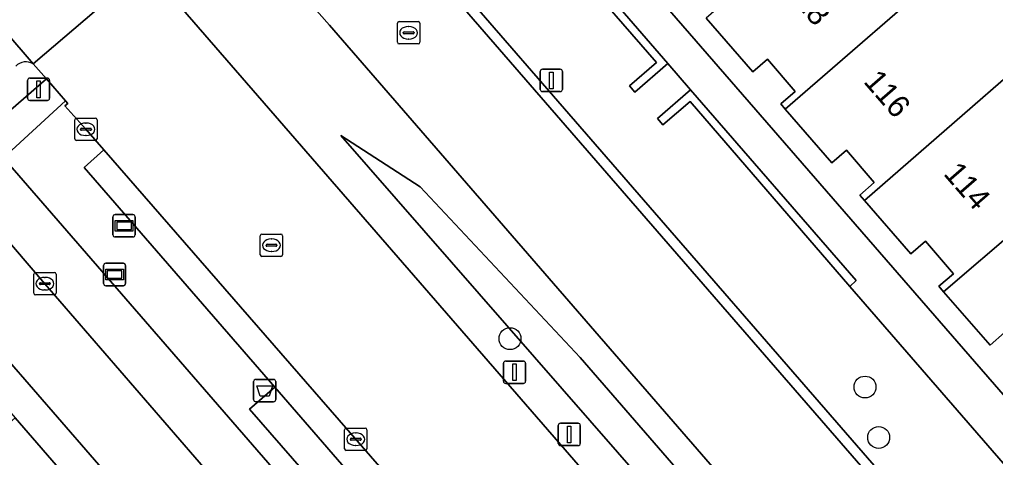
# Model space of a CAD drawing. Extents: x 155887 to 156869, y 383880 to 384678.
# Drawn here: x 156381.91 to 156425.58, y 384178.98 to 384198.56 of the extents above; entities that cross this region are included whole.
import ezdxf

# ---------------------------------------------------------------- set-up
doc = ezdxf.new("R2010")
doc.units = 0
for name, color, linetype in [('IMGEO_Afvalbak', 7, 'Continuous'), ('IMGEO_Berm_groen', 7, 'Continuous'), ('IMGEO_Boom', 7, 'Continuous'), ('IMGEO_Erf', 7, 'Continuous'), ('IMGEO_Fietspad_gesloten', 7, 'Continuous'), ('IMGEO_Greppel_droge_sloot', 7, 'Continuous'), ('IMGEO_Kolk', 7, 'Continuous'), ('IMGEO_Lichtmast', 7, 'Continuous'), ('IMGEO_Muur', 7, 'Continuous'), ('IMGEO_OVBaan_gesloten', 7, 'Continuous'), ('IMGEO_Pand', 7, 'Continuous'), ('IMGEO_Pand_nummerreeks', 7, 'Continuous'), ('IMGEO_Parkeervlak_open', 7, 'Continuous'), ('IMGEO_Rijbaan_lokaal_gesloten', 7, 'Continuous'), ('IMGEO_Rijbaan_lokaal_open', 7, 'Continuous'), ('IMGEO_Rioolput', 7, 'Continuous'), ('IMGEO_Verkeersbordpaal', 7, 'Continuous'), ('IMGEO_Verkeerseiland_open', 7, 'Continuous'), ('IMGEO_Voetpad_open', 7, 'Continuous'), ('IMGEO_Wegwijzer', 7, 'Continuous')]:
    doc.layers.add(name, color=color, linetype=linetype)

msp = doc.modelspace()

# ---------------------------------------------------------------- linework, layer by layer
at = {"layer": 'IMGEO_Afvalbak'}
for p, q in [((156392.387, 384181.57), (156392.387, 384182.37)), ((156392.387, 384182.37), (156392.387, 384181.57)), ((156392.487, 384182.47), (156393.277, 384182.47)), ((156393.277, 384182.47), (156392.487, 384182.47)), ((156393.377, 384182.37), (156393.377, 384181.57)), ((156393.377, 384181.57), (156393.377, 384182.37)), ((156393.277, 384181.47), (156392.487, 384181.47)), ((156392.487, 384181.47), (156393.277, 384181.47))]:
    msp.add_line(p, q, dxfattribs=at)
msp.add_lwpolyline([(156392.53, 384182.184), (156393.234, 384182.184), (156393.085, 384181.714), (156392.679, 384181.714), (156392.53, 384182.184)], dxfattribs=at)
for centre, start, end in [((156392.487, 384182.37), 90, 180), ((156392.487, 384182.37), 90, 180), ((156393.277, 384182.37), 0, 90), ((156393.277, 384182.37), 360, 90), ((156392.487, 384181.57), 180, 270), ((156392.487, 384181.57), 180, 270), ((156393.277, 384181.57), 270, 0), ((156393.277, 384181.57), 270, 0)]:
    msp.add_arc(centre, 0.1, start, end, dxfattribs=at)
at = {"layer": 'IMGEO_Berm_groen'}
for points in [[(156520.535, 384054.614), (156504.298, 384073.374), (156500, 384078.319), (156478.069, 384103.539), (156435.386, 384152.651), (156395.779, 384198.307), (156392.544, 384201.972), (156392.213, 384201.678), (156391.898, 384201.399), (156389.213, 384199.015), (156500, 384071.498), (156517.145, 384051.764)], [(156518.628, 384053.007), (156500, 384074.342), (156481.572, 384095.447), (156445.697, 384136.86), (156396.295, 384193.376), (156399.832, 384191.076), (156406.998, 384183.444), (156446.804, 384137.574), (156482.527, 384096.349), (156500, 384076.291), (156519.582, 384053.811)], [(156373.848, 384189.824), (156381.718, 384180.744), (156419.983, 384136.598)], [(156391.408, 384171.79), (156376.188, 384189.315)]]:
    msp.add_lwpolyline(points, dxfattribs=at)
msp.add_lwpolyline([(156381.202, 384192.382), (156379.528, 384190.847), (156383.046, 384186.749), (156396.472, 384171.244), (156396.966, 384170.684), (156398.69, 384172.225)], close=True, dxfattribs=at)
at = {"layer": 'IMGEO_Boom'}
for centre in [(156403.858, 384184.289), (156419.74, 384182.126), (156420.35, 384179.874)]:
    msp.add_circle(centre, 0.489, dxfattribs=at)
at = {"layer": 'IMGEO_Erf'}
for points in [[(156408.135, 384202.27), (156443.915, 384161.094)], [(156425.986, 384184.57), (156425.338, 384184.005), (156423.259, 384186.391), (156423.047, 384186.634), (156423.704, 384187.19), (156422.443, 384188.648), (156421.794, 384188.083), (156419.712, 384190.473), (156419.509, 384190.706), (156420.149, 384191.267), (156418.912, 384192.718), (156418.263, 384192.153), (156416.175, 384194.553), (156415.972, 384194.786), (156416.608, 384195.337), (156415.376, 384196.787), (156414.728, 384196.221), (156412.631, 384198.623)]]:
    msp.add_lwpolyline(points, dxfattribs=at)
at = {"layer": 'IMGEO_Fietspad_gesloten'}
for points in [[(156382.519, 384196.58), (156379.888, 384199.654)], [(156378.947, 384191.657), (156378.887, 384191.6), (156376.295, 384189.305), (156376.188, 384189.315), (156391.408, 384171.79), (156419.571, 384139)], [(156506.058, 384040.061), (156508.758, 384042.359), (156507.724, 384043.553), (156500, 384052.421), (156466.101, 384091.342), (156424.652, 384138.668), (156398.32, 384169.108), (156396.966, 384170.684), (156396.472, 384171.244), (156383.046, 384186.749), (156379.528, 384190.847)]]:
    msp.add_lwpolyline(points, dxfattribs=at)
msp.add_arc((156382.2, 384196.069), 0.603, 58.066, 138.4858, dxfattribs=at)
at = {"layer": 'IMGEO_Greppel_droge_sloot'}
msp.add_lwpolyline([(156519.582, 384053.811), (156500, 384076.291), (156482.527, 384096.349), (156446.804, 384137.574), (156406.998, 384183.444), (156399.832, 384191.076), (156396.295, 384193.376), (156445.697, 384136.86), (156481.572, 384095.447), (156500, 384074.342), (156518.628, 384053.007)], close=True, dxfattribs=at)
at = {"layer": 'IMGEO_Kolk'}
for p, q in [((156384.383, 384193.227), (156384.383, 384194.079)), ((156384.458, 384194.153), (156385.31, 384194.153)), ((156385.384, 384194.079), (156385.384, 384193.227)), ((156384.642, 384193.647), (156384.642, 384193.659)), ((156385.08, 384193.61), (156384.682, 384193.61)), ((156384.685, 384193.696), (156385.083, 384193.696)), ((156384.871, 384193.933), (156384.896, 384193.933)), ((156385.126, 384193.659), (156385.126, 384193.647)), ((156384.894, 384193.373), (156384.869, 384193.373)), ((156385.31, 384193.153), (156384.458, 384193.153)), ((156382.546, 384186.323), (156382.546, 384187.175)), ((156382.621, 384187.249), (156383.473, 384187.249)), ((156383.547, 384187.175), (156383.547, 384186.323)), ((156382.805, 384186.743), (156382.805, 384186.755)), ((156383.243, 384186.706), (156382.845, 384186.706)), ((156382.848, 384186.792), (156383.246, 384186.792)), ((156383.034, 384187.029), (156383.059, 384187.029)), ((156383.289, 384186.755), (156383.289, 384186.743)), ((156383.473, 384186.249), (156382.621, 384186.249)), ((156383.057, 384186.469), (156383.032, 384186.469)), ((156396.454, 384179.366), (156396.454, 384180.218)), ((156396.529, 384180.292), (156397.381, 384180.292)), ((156396.942, 384180.072), (156396.967, 384180.072)), ((156397.455, 384180.218), (156397.455, 384179.366)), ((156396.713, 384179.786), (156396.713, 384179.798)), ((156397.151, 384179.749), (156396.753, 384179.749)), ((156396.756, 384179.835), (156397.154, 384179.835)), ((156397.197, 384179.798), (156397.197, 384179.786)), ((156397.381, 384179.292), (156396.529, 384179.292)), ((156396.965, 384179.512), (156396.94, 384179.512))]:
    msp.add_line(p, q, dxfattribs=at)
for points in [[(156384.383, 384193.227), (156384.383, 384194.079)], [(156384.458, 384194.153), (156385.31, 384194.153)], [(156385.384, 384194.079), (156385.384, 384193.227)], [(156385.31, 384193.153), (156384.458, 384193.153)], [(156382.546, 384186.323), (156382.546, 384187.175)], [(156382.621, 384187.249), (156383.473, 384187.249)], [(156383.547, 384187.175), (156383.547, 384186.323)], [(156383.473, 384186.249), (156382.621, 384186.249)], [(156396.454, 384179.366), (156396.454, 384180.218)], [(156396.529, 384180.292), (156397.381, 384180.292)], [(156397.455, 384180.218), (156397.455, 384179.366)], [(156397.381, 384179.292), (156396.529, 384179.292)]]:
    msp.add_lwpolyline(points, dxfattribs=at)
for centre, radius, start, end in [((156384.46, 384194.077), 0.0765, 91.552, 178.448), ((156384.46, 384194.077), 0.0765, 91.552, 178.448), ((156385.308, 384194.077), 0.0765, 1.552, 88.448), ((156385.308, 384194.077), 0.0765, 1.552, 88.448), ((156384.682, 384193.656), 0.0403, 85.8775, 175.7526), ((156384.679, 384193.646), 0.0366, 178.938, 274.7102), ((156385.083, 384193.653), 0.043, 264.8664, 352.4533), ((156385.087, 384193.658), 0.0386, 1.7309, 96.639), ((156384.46, 384193.229), 0.0765, 181.552, 268.448), ((156384.46, 384193.229), 0.0765, 181.552, 268.448), ((156385.308, 384193.229), 0.0765, 271.552, 358.448), ((156385.308, 384193.229), 0.0765, 271.552, 358.448), ((156382.623, 384187.173), 0.0765, 91.552, 178.448), ((156382.623, 384187.173), 0.0765, 91.552, 178.448), ((156383.471, 384187.173), 0.0765, 1.552, 88.448), ((156383.471, 384187.173), 0.0765, 1.552, 88.448), ((156382.845, 384186.752), 0.0403, 85.8775, 175.7526), ((156382.842, 384186.742), 0.0366, 178.938, 274.7102), ((156383.246, 384186.749), 0.043, 264.8664, 352.4533), ((156383.25, 384186.754), 0.0386, 1.7309, 96.639), ((156382.623, 384186.325), 0.0765, 181.552, 268.448), ((156382.623, 384186.325), 0.0765, 181.552, 268.448), ((156383.471, 384186.325), 0.0765, 271.552, 358.448), ((156383.471, 384186.325), 0.0765, 271.552, 358.448), ((156396.531, 384180.216), 0.0765, 91.552, 178.448), ((156396.531, 384180.216), 0.0765, 91.552, 178.448), ((156397.379, 384180.216), 0.0765, 1.552, 88.448), ((156397.379, 384180.216), 0.0765, 1.552, 88.448), ((156396.753, 384179.795), 0.0403, 85.8775, 175.7526), ((156396.75, 384179.785), 0.0366, 178.938, 274.7102), ((156397.154, 384179.792), 0.043, 264.8664, 352.4533), ((156397.158, 384179.797), 0.0386, 1.7309, 96.639), ((156396.531, 384179.368), 0.0765, 181.552, 268.448), ((156396.531, 384179.368), 0.0765, 181.552, 268.448), ((156397.379, 384179.368), 0.0765, 271.552, 358.448), ((156397.379, 384179.368), 0.0765, 271.552, 358.448)]:
    msp.add_arc(centre, radius, start, end, dxfattribs=at)
for centre, major_axis, ratio, start_param, end_param in [((156384.87, 384193.653), (-0.387, 0.002), 0.722429, 4.712389, 7.853982), ((156384.895, 384193.653), (-0.39, 0.002), 0.717154, 1.570796, 4.712389), ((156383.033, 384186.749), (-0.387, 0.002), 0.722429, 4.712389, 7.853982), ((156383.058, 384186.749), (-0.39, 0.002), 0.717154, 1.570796, 4.712389), ((156396.941, 384179.792), (-0.387, 0.002), 0.722429, 4.712389, 7.853982), ((156396.966, 384179.792), (-0.39, 0.002), 0.717154, 1.570796, 4.712389)]:
    msp.add_ellipse(centre, major_axis=major_axis, ratio=ratio, start_param=start_param, end_param=end_param, dxfattribs=at)
at = {"layer": 'IMGEO_Lichtmast'}
for p, q in [((156405.211, 384195.438), (156405.211, 384196.238)), ((156405.211, 384196.238), (156405.211, 384195.438)), ((156405.311, 384196.338), (156406.101, 384196.338)), ((156406.101, 384196.338), (156405.311, 384196.338)), ((156406.201, 384196.238), (156406.201, 384195.438)), ((156406.201, 384195.438), (156406.201, 384196.238)), ((156382.269, 384195.04), (156382.269, 384195.84)), ((156382.269, 384195.84), (156382.269, 384195.04)), ((156382.369, 384195.94), (156383.159, 384195.94)), ((156383.159, 384195.94), (156382.369, 384195.94)), ((156383.259, 384195.84), (156383.259, 384195.04)), ((156383.259, 384195.04), (156383.259, 384195.84)), ((156383.159, 384194.94), (156382.369, 384194.94)), ((156382.369, 384194.94), (156383.159, 384194.94)), ((156406.101, 384195.338), (156405.311, 384195.338)), ((156405.311, 384195.338), (156406.101, 384195.338)), ((156406.113, 384180.506), (156406.903, 384180.506)), ((156406.903, 384180.506), (156406.113, 384180.506)), ((156406.013, 384179.606), (156406.013, 384180.406)), ((156406.013, 384180.406), (156406.013, 384179.606)), ((156407.003, 384180.406), (156407.003, 384179.606)), ((156407.003, 384179.606), (156407.003, 384180.406)), ((156406.903, 384179.506), (156406.113, 384179.506)), ((156406.113, 384179.506), (156406.903, 384179.506))]:
    msp.add_line(p, q, dxfattribs=at)
for points in [[(156382.689, 384195.815), (156382.839, 384195.815), (156382.839, 384195.065), (156382.689, 384195.065), (156382.689, 384195.815)], [(156405.631, 384196.213), (156405.781, 384196.213), (156405.781, 384195.463), (156405.631, 384195.463), (156405.631, 384196.213)], [(156406.433, 384180.381), (156406.583, 384180.381), (156406.583, 384179.631), (156406.433, 384179.631), (156406.433, 384180.381)]]:
    msp.add_lwpolyline(points, dxfattribs=at)
for centre, start, end in [((156405.311, 384196.238), 90, 180), ((156405.311, 384196.238), 90, 180), ((156406.101, 384196.238), 0, 90), ((156406.101, 384196.238), 360, 90), ((156382.369, 384195.84), 90, 180), ((156382.369, 384195.84), 90, 180), ((156383.159, 384195.84), 0, 90), ((156383.159, 384195.84), 360, 90), ((156405.311, 384195.438), 180, 270), ((156405.311, 384195.438), 180, 270), ((156406.101, 384195.438), 270, 0), ((156406.101, 384195.438), 270, 0), ((156382.369, 384195.04), 180, 270), ((156382.369, 384195.04), 180, 270), ((156383.159, 384195.04), 270, 0), ((156383.159, 384195.04), 270, 0), ((156406.113, 384180.406), 90, 180), ((156406.113, 384180.406), 90, 180), ((156406.903, 384180.406), 0, 90), ((156406.903, 384180.406), 360, 90), ((156406.113, 384179.606), 180, 270), ((156406.113, 384179.606), 180, 270), ((156406.903, 384179.606), 270, 0), ((156406.903, 384179.606), 270, 0)]:
    msp.add_arc(centre, 0.1, start, end, dxfattribs=at)
at = {"layer": 'IMGEO_Muur'}
for points in [[(156410.925, 384196.589), (156403.268, 384205.427), (156402.989, 384205.178), (156410.407, 384196.637), (156409.197, 384195.591), (156409.442, 384195.308)], [(156411.932, 384195.424), (156410.457, 384194.135), (156410.699, 384193.856), (156411.914, 384194.897), (156419.063, 384186.621), (156419.35, 384186.891)]]:
    msp.add_lwpolyline(points, close=True, dxfattribs=at)
at = {"layer": 'IMGEO_OVBaan_gesloten'}
for points in [[(156299.846, 384291.826), (156336.14, 384250), (156374.404, 384205.959), (156378.343, 384201.4), (156379.419, 384200.209), (156379.888, 384199.654), (156382.519, 384196.58), (156387.576, 384200.899), (156386.228, 384202.442), (156385.422, 384203.36), (156384.391, 384204.534), (156383.483, 384205.568), (156383.21, 384205.896), (156383.334, 384206.002), (156382.888, 384206.548), (156382.047, 384207.451), (156363.627, 384228.639), (156361.513, 384231.125), (156360.68, 384232.052), (156360.575, 384231.973), (156353.442, 384240.167), (156344.918, 384250), (156310.449, 384289.788)], [(156517.145, 384051.764), (156500, 384071.498), (156389.213, 384199.015), (156388.245, 384200.13), (156387.576, 384200.899), (156382.519, 384196.58), (156383.118, 384195.909), (156383.97, 384194.921), (156384.072, 384194.803), (156383.943, 384194.699), (156384.885, 384193.654), (156385.683, 384192.735), (156404.132, 384171.551), (156406.911, 384168.313), (156407.083, 384168.169), (156407.746, 384167.396), (156407.842, 384167.479), (156410.66, 384164.227), (156441.975, 384128.147), (156500, 384061.368), (156513.218, 384046.155)]]:
    msp.add_lwpolyline(points, dxfattribs=at)
at = {"layer": 'IMGEO_Pand'}
for points in [[(156420.545, 384205.506), (156412.631, 384198.623), (156414.728, 384196.221), (156415.376, 384196.787), (156416.608, 384195.337), (156415.972, 384194.786), (156416.175, 384194.553), (156424.083, 384201.428)], [(156430.655, 384199.988), (156431.226, 384200.485), (156427.683, 384204.559), (156427.112, 384204.062), (156424.083, 384201.428), (156416.175, 384194.553), (156418.263, 384192.153), (156418.912, 384192.718), (156420.149, 384191.267), (156419.509, 384190.706), (156419.712, 384190.473)], [(156434.007, 384195.597), (156434.273, 384195.828), (156430.655, 384199.988), (156419.712, 384190.473), (156421.794, 384188.083), (156422.443, 384188.648), (156423.704, 384187.19), (156423.047, 384186.634), (156423.259, 384186.391), (156433.493, 384195.149)], [(156436.966, 384191.155), (156437.481, 384191.603), (156434.007, 384195.597), (156433.493, 384195.149), (156423.259, 384186.391), (156425.338, 384184.005), (156425.986, 384184.57), (156427.251, 384183.119), (156426.59, 384182.558), (156426.801, 384182.316), (156434.704, 384189.188)]]:
    msp.add_lwpolyline(points, close=True, dxfattribs=at)
at = {"layer": 'IMGEO_Parkeervlak_open'}
msp.add_lwpolyline([(156410.925, 384196.589), (156409.442, 384195.308), (156409.197, 384195.591), (156410.407, 384196.637), (156402.989, 384205.178), (156400.131, 384208.443), (156396.759, 384205.513), (156399.619, 384202.271), (156437.73, 384158.369), (156439.47, 384159.889), (156440.805, 384158.384), (156442.384, 384159.766), (156419.063, 384186.621), (156411.914, 384194.897), (156410.699, 384193.856), (156410.457, 384194.135), (156411.932, 384195.424)], close=True, dxfattribs=at)
at = {"layer": 'IMGEO_Rijbaan_lokaal_gesloten'}
msp.add_lwpolyline([(156516.29, 384067.237), (156500, 384085.986), (156483.127, 384105.407), (156481.951, 384106.723), (156476.876, 384112.6), (156443.7, 384150.805), (156437.383, 384158.067), (156399.273, 384201.968), (156396.428, 384205.193), (156395.961, 384205.703), (156395.847, 384205.822), (156395.745, 384205.951), (156395.653, 384206.088), (156395.631, 384206.125), (156391.587, 384203.129), (156392.544, 384201.972), (156395.779, 384198.307), (156435.386, 384152.651), (156478.069, 384103.539), (156500, 384078.319), (156504.298, 384073.374), (156520.535, 384054.614)], dxfattribs=at)
at = {"layer": 'IMGEO_Rijbaan_lokaal_open'}
for points in [[(156395.506, 384206.265), (156395.623, 384206.134), (156395.631, 384206.125), (156395.653, 384206.088), (156395.745, 384205.951), (156395.847, 384205.822), (156395.961, 384205.703), (156396.428, 384205.193), (156399.273, 384201.968), (156437.383, 384158.067), (156443.7, 384150.805), (156476.876, 384112.6), (156481.951, 384106.723), (156483.127, 384105.407), (156500, 384085.986), (156516.29, 384067.237), (156517.607, 384065.738), (156518.453, 384064.739), (156519.101, 384063.991), (156519.163, 384063.918), (156519.227, 384063.847), (156519.291, 384063.776)], [(156519.449, 384064.292), (156518.802, 384065.038), (156517.955, 384066.038), (156516.636, 384067.54), (156500, 384086.688), (156483.472, 384105.711), (156482.297, 384107.027), (156477.224, 384112.901), (156444.047, 384151.107), (156437.73, 384158.369), (156399.619, 384202.271)]]:
    msp.add_lwpolyline(points, dxfattribs=at)
at = {"layer": 'IMGEO_Rioolput'}
for p, q in [((156398.896, 384198.468), (156399.748, 384198.468)), ((156398.821, 384197.542), (156398.821, 384198.394)), ((156399.08, 384197.962), (156399.08, 384197.974)), ((156399.123, 384198.011), (156399.521, 384198.011)), ((156399.309, 384198.248), (156399.334, 384198.248)), ((156399.564, 384197.974), (156399.564, 384197.962)), ((156399.822, 384198.394), (156399.822, 384197.542)), ((156399.518, 384197.925), (156399.12, 384197.925)), ((156399.332, 384197.688), (156399.307, 384197.688)), ((156399.748, 384197.468), (156398.896, 384197.468)), ((156392.683, 384188.041), (156392.683, 384188.893)), ((156392.758, 384188.967), (156393.61, 384188.967)), ((156393.684, 384188.893), (156393.684, 384188.041)), ((156392.942, 384188.461), (156392.942, 384188.473)), ((156393.38, 384188.424), (156392.982, 384188.424)), ((156392.985, 384188.51), (156393.383, 384188.51)), ((156393.171, 384188.747), (156393.196, 384188.747)), ((156393.426, 384188.473), (156393.426, 384188.461)), ((156393.61, 384187.967), (156392.758, 384187.967)), ((156393.194, 384188.187), (156393.169, 384188.187))]:
    msp.add_line(p, q, dxfattribs=at)
for points in [[(156398.896, 384198.468), (156399.748, 384198.468)], [(156398.821, 384197.542), (156398.821, 384198.394)], [(156399.822, 384198.394), (156399.822, 384197.542)], [(156399.748, 384197.468), (156398.896, 384197.468)], [(156392.683, 384188.041), (156392.683, 384188.893)], [(156392.758, 384188.967), (156393.61, 384188.967)], [(156393.684, 384188.893), (156393.684, 384188.041)], [(156393.61, 384187.967), (156392.758, 384187.967)]]:
    msp.add_lwpolyline(points, dxfattribs=at)
for centre, radius, start, end in [((156398.898, 384198.392), 0.0765, 91.552, 178.448), ((156398.898, 384198.392), 0.0765, 91.552, 178.448), ((156399.746, 384198.392), 0.0765, 1.552, 88.448), ((156399.746, 384198.392), 0.0765, 1.552, 88.448), ((156399.12, 384197.971), 0.0403, 85.8775, 175.7526), ((156399.525, 384197.973), 0.0386, 1.7309, 96.639), ((156398.898, 384197.544), 0.0765, 181.552, 268.448), ((156398.898, 384197.544), 0.0765, 181.552, 268.448), ((156399.117, 384197.961), 0.0366, 178.938, 274.7102), ((156399.521, 384197.968), 0.043, 264.8664, 352.4533), ((156399.746, 384197.544), 0.0765, 271.552, 358.448), ((156399.746, 384197.544), 0.0765, 271.552, 358.448), ((156392.76, 384188.891), 0.0765, 91.552, 178.448), ((156392.76, 384188.891), 0.0765, 91.552, 178.448), ((156393.608, 384188.891), 0.0765, 1.552, 88.448), ((156393.608, 384188.891), 0.0765, 1.552, 88.448), ((156392.982, 384188.47), 0.0403, 85.8775, 175.7526), ((156392.979, 384188.46), 0.0366, 178.938, 274.7102), ((156393.383, 384188.467), 0.043, 264.8664, 352.4533), ((156393.387, 384188.472), 0.0386, 1.7309, 96.639), ((156392.76, 384188.043), 0.0765, 181.552, 268.448), ((156392.76, 384188.043), 0.0765, 181.552, 268.448), ((156393.608, 384188.043), 0.0765, 271.552, 358.448), ((156393.608, 384188.043), 0.0765, 271.552, 358.448)]:
    msp.add_arc(centre, radius, start, end, dxfattribs=at)
for centre, major_axis, ratio, start_param, end_param in [((156399.308, 384197.968), (-0.387, 0.002), 0.722429, 4.712389, 7.853982), ((156399.333, 384197.968), (-0.39, 0.002), 0.717154, 1.570796, 4.712389), ((156393.17, 384188.467), (-0.387, 0.002), 0.722429, 4.712389, 7.853982), ((156393.195, 384188.467), (-0.39, 0.002), 0.717154, 1.570796, 4.712389)]:
    msp.add_ellipse(centre, major_axis=major_axis, ratio=ratio, start_param=start_param, end_param=end_param, dxfattribs=at)
at = {"layer": 'IMGEO_Verkeersbordpaal'}
for p, q in [((156403.565, 384182.39), (156403.565, 384183.19)), ((156403.565, 384183.19), (156403.565, 384182.39)), ((156403.665, 384183.29), (156404.455, 384183.29)), ((156404.455, 384183.29), (156403.665, 384183.29)), ((156404.555, 384183.19), (156404.555, 384182.39)), ((156404.555, 384182.39), (156404.555, 384183.19)), ((156404.455, 384182.29), (156403.665, 384182.29)), ((156403.665, 384182.29), (156404.455, 384182.29))]:
    msp.add_line(p, q, dxfattribs=at)
msp.add_lwpolyline([(156403.985, 384183.165), (156404.135, 384183.165), (156404.135, 384182.415), (156403.985, 384182.415), (156403.985, 384183.165)], dxfattribs=at)
for centre, start, end in [((156403.665, 384183.19), 90, 180), ((156403.665, 384183.19), 90, 180), ((156404.455, 384183.19), 0, 90), ((156404.455, 384183.19), 360, 90), ((156403.665, 384182.39), 180, 270), ((156403.665, 384182.39), 180, 270), ((156404.455, 384182.39), 270, 0), ((156404.455, 384182.39), 270, 0)]:
    msp.add_arc(centre, 0.1, start, end, dxfattribs=at)
at = {"layer": 'IMGEO_Verkeerseiland_open'}
msp.add_lwpolyline([(156378.762, 384192.133), (156383.118, 384195.909), (156382.519, 384196.58)], dxfattribs=at)
msp.add_arc((156382.2, 384196.069), 0.603, 58.066, 138.4858, dxfattribs=at)
at = {"layer": 'IMGEO_Voetpad_open'}
for points in [[(156408.135, 384202.27), (156407.467, 384203.039), (156406.135, 384204.486), (156404.458, 384206.434), (156403.268, 384205.427), (156410.925, 384196.589), (156411.932, 384195.424), (156419.35, 384186.891), (156419.063, 384186.621), (156442.384, 384159.766), (156443.915, 384161.094)], [(156385.683, 384192.735), (156384.885, 384193.654), (156383.943, 384194.699), (156384.072, 384194.803), (156383.97, 384194.921), (156381.202, 384192.382), (156398.69, 384172.225), (156396.966, 384170.684), (156398.32, 384169.108), (156400.091, 384170.612), (156404.338, 384165.752), (156407.083, 384168.169), (156406.911, 384168.313), (156404.132, 384171.551), (156403.21, 384170.762), (156398.084, 384176.658), (156396.955, 384175.676), (156392.204, 384181.137), (156393.336, 384182.121), (156384.802, 384191.938)], [(156385.683, 384192.735), (156384.802, 384191.938), (156393.336, 384182.121), (156398.084, 384176.658), (156403.21, 384170.762), (156404.132, 384171.551)], [(156393.336, 384182.121), (156392.204, 384181.137), (156396.955, 384175.676), (156398.084, 384176.658)]]:
    msp.add_lwpolyline(points, close=True, dxfattribs=at)
for points in [[(156383.97, 384194.921), (156383.118, 384195.909), (156378.762, 384192.133)], [(156379.528, 384190.847), (156381.202, 384192.382), (156383.97, 384194.921)], [(156419.983, 384136.598), (156381.718, 384180.744), (156380.181, 384179.404), (156380.825, 384178.663), (156414.166, 384140.264)]]:
    msp.add_lwpolyline(points, dxfattribs=at)
at = {"layer": 'IMGEO_Wegwijzer'}
for p, q in [((156386.094, 384188.936), (156386.094, 384189.736)), ((156386.094, 384189.736), (156386.094, 384188.936)), ((156386.194, 384189.836), (156386.984, 384189.836)), ((156386.984, 384189.836), (156386.194, 384189.836)), ((156387.084, 384189.736), (156387.084, 384188.936)), ((156387.084, 384188.936), (156387.084, 384189.736)), ((156386.984, 384188.836), (156386.194, 384188.836)), ((156386.194, 384188.836), (156386.984, 384188.836)), ((156385.67, 384186.759), (156385.67, 384187.559)), ((156385.67, 384187.559), (156385.67, 384186.759)), ((156385.77, 384187.659), (156386.56, 384187.659)), ((156386.56, 384187.659), (156385.77, 384187.659)), ((156386.66, 384187.559), (156386.66, 384186.759)), ((156386.66, 384186.759), (156386.66, 384187.559)), ((156386.56, 384186.659), (156385.77, 384186.659)), ((156385.77, 384186.659), (156386.56, 384186.659))]:
    msp.add_line(p, q, dxfattribs=at)
for points in [[(156386.195, 384189.568), (156386.983, 384189.568), (156386.983, 384189.104), (156386.195, 384189.104), (156386.195, 384189.568)], [(156386.26, 384189.503), (156386.26, 384189.169), (156386.918, 384189.169), (156386.918, 384189.503), (156386.26, 384189.503)], [(156385.771, 384187.391), (156386.559, 384187.391), (156386.559, 384186.927), (156385.771, 384186.927), (156385.771, 384187.391)], [(156385.836, 384187.326), (156385.836, 384186.992), (156386.494, 384186.992), (156386.494, 384187.326), (156385.836, 384187.326)]]:
    msp.add_lwpolyline(points, dxfattribs=at)
for centre, start, end in [((156386.194, 384189.736), 90, 180), ((156386.194, 384189.736), 90, 180), ((156386.984, 384189.736), 0, 90), ((156386.984, 384189.736), 360, 90), ((156386.194, 384188.936), 180, 270), ((156386.194, 384188.936), 180, 270), ((156386.984, 384188.936), 270, 0), ((156386.984, 384188.936), 270, 0), ((156385.77, 384187.559), 90, 180), ((156385.77, 384187.559), 90, 180), ((156386.56, 384187.559), 0, 90), ((156386.56, 384187.559), 360, 90), ((156385.77, 384186.759), 180, 270), ((156385.77, 384186.759), 180, 270), ((156386.56, 384186.759), 270, 0), ((156386.56, 384186.759), 270, 0)]:
    msp.add_arc(centre, 0.1, start, end, dxfattribs=at)

# ---------------------------------------------------------------- texts
at = {"layer": 'IMGEO_Pand_nummerreeks'}
for s, rotation, p in [('118', 310.956, (156416.059, 384199.888)), ('116', 310.9548, (156419.636, 384195.767)), ('114', 310.9548, (156423.214, 384191.645))]:
    msp.add_text(s, height=1, rotation=rotation, dxfattribs=at).set_placement(p)

doc.saveas('drawing.dxf')
